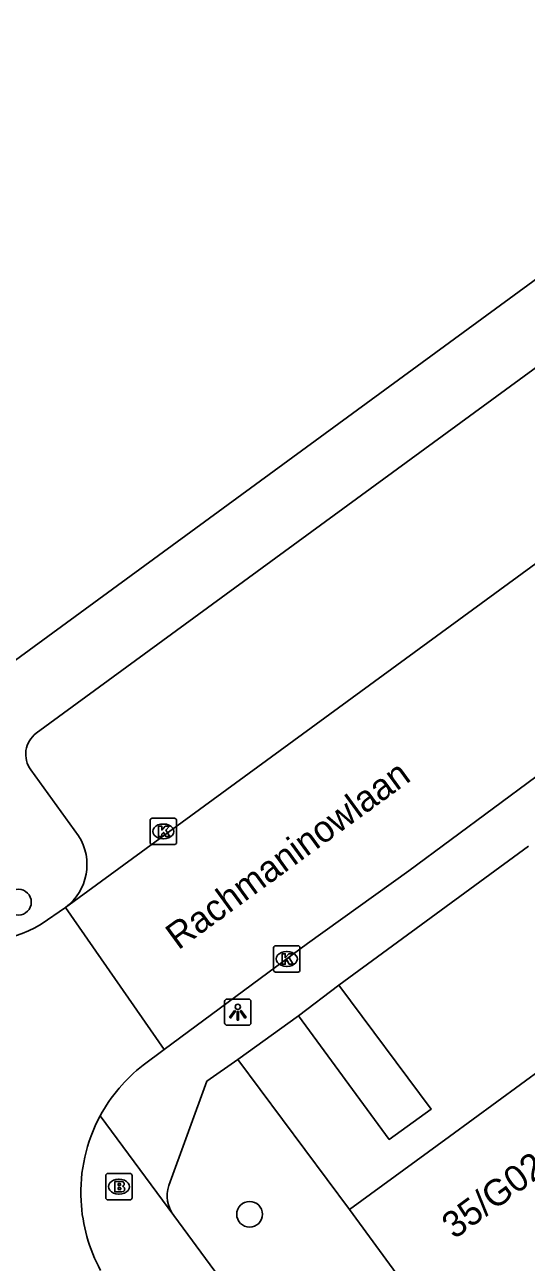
# Model space of a CAD drawing. Extents: x 159040 to 160094, y 381214 to 382518.
# Drawn here: x 159672.36 to 159691.41, y 382222.11 to 382269.09 of the extents above; entities that cross this region are included whole.
import ezdxf

# ---------------------------------------------------------------- set-up
doc = ezdxf.new("R2010")
doc.units = 0
for name, color, linetype in [('IMGEO_Boom', 7, 'Continuous'), ('IMGEO_Brandkraan', 7, 'Continuous'), ('IMGEO_Kolk', 7, 'Continuous'), ('IMGEO_Lichtpunt', 7, 'Continuous'), ('IMGEO_Openbare_ruimte_label', 7, 'Continuous'), ('IMGEO_Pand', 7, 'Continuous'), ('IMGEO_Pand_nummerreeks', 7, 'Continuous'), ('IMGEO_Rijbaan_lokaal_open', 7, 'Continuous'), ('IMGEO_Voetpad_open', 7, 'Continuous')]:
    doc.layers.add(name, color=color, linetype=linetype)

msp = doc.modelspace()

# ---------------------------------------------------------------- linework, layer by layer
at = {"layer": 'IMGEO_Boom'}
for centre in [(159672.125, 382235.782), (159680.903, 382223.934)]:
    msp.add_circle(centre, 0.489, dxfattribs=at)
at = {"layer": 'IMGEO_Brandkraan'}
for p, q in [((159675.442, 382224.557), (159675.442, 382225.409)), ((159675.517, 382225.483), (159676.369, 382225.483)), ((159675.93, 382225.263), (159675.955, 382225.263)), ((159676.443, 382225.409), (159676.443, 382224.557)), ((159676.369, 382224.483), (159675.517, 382224.483)), ((159675.953, 382224.703), (159675.928, 382224.703))]:
    msp.add_line(p, q, dxfattribs=at)
for points in [[(159675.442, 382224.557), (159675.442, 382225.409)], [(159675.517, 382225.483), (159676.369, 382225.483)], [(159676.443, 382225.409), (159676.443, 382224.557)], [(159675.79, 382225.183), (159675.79, 382224.783), (159676.003, 382224.783)], [(159676.021, 382225.183), (159675.79, 382225.183)], [(159675.969, 382225.102), (159675.915, 382225.102), (159675.915, 382225.026)], [(159675.915, 382225.026), (159675.968, 382225.026)], [(159675.977, 382224.95), (159675.915, 382224.95), (159675.915, 382224.869)], [(159675.915, 382224.869), (159675.977, 382224.869)], [(159676.369, 382224.483), (159675.517, 382224.483)]]:
    msp.add_lwpolyline(points, dxfattribs=at)
for centre, radius, start, end in [((159675.519, 382225.407), 0.0765, 91.552, 178.448), ((159675.519, 382225.407), 0.0765, 91.552, 178.448), ((159676.367, 382225.407), 0.0765, 1.552, 88.448), ((159676.367, 382225.407), 0.0765, 1.552, 88.448), ((159675.97, 382225.064), 0.0379, 267.8285, 90.9355), ((159675.978, 382224.909), 0.0404, 269.8759, 90.5077), ((159676.009, 382225.034), 0.251, 268.6676, 293.5347), ((159676.025, 382225.038), 0.145, 59.4692, 91.5367), ((159676.05, 382225.085), 0.0922, 285.5137, 58.1501), ((159676.055, 382224.893), 0.105, 301.3115, 78.989), ((159675.519, 382224.559), 0.0765, 181.552, 268.448), ((159675.519, 382224.559), 0.0765, 181.552, 268.448), ((159676.367, 382224.559), 0.0765, 271.552, 358.448), ((159676.367, 382224.559), 0.0765, 271.552, 358.448)]:
    msp.add_arc(centre, radius, start, end, dxfattribs=at)
for centre, major_axis, ratio, start_param, end_param in [((159675.929, 382224.983), (-0.387, 0.002), 0.722429, 4.712389, 7.853982), ((159675.954, 382224.983), (-0.39, 0.002), 0.717154, 1.570796, 4.712389)]:
    msp.add_ellipse(centre, major_axis=major_axis, ratio=ratio, start_param=start_param, end_param=end_param, dxfattribs=at)
at = {"layer": 'IMGEO_Kolk'}
for p, q in [((159677.126, 382238.043), (159677.126, 382238.895)), ((159677.201, 382238.969), (159678.053, 382238.969)), ((159678.127, 382238.895), (159678.127, 382238.043)), ((159677.614, 382238.749), (159677.639, 382238.749)), ((159678.053, 382237.969), (159677.201, 382237.969)), ((159677.637, 382238.189), (159677.612, 382238.189)), ((159681.814, 382233.2), (159681.814, 382234.052)), ((159681.889, 382234.126), (159682.741, 382234.126)), ((159682.302, 382233.906), (159682.327, 382233.906)), ((159682.815, 382234.052), (159682.815, 382233.2)), ((159682.325, 382233.346), (159682.3, 382233.346)), ((159682.741, 382233.126), (159681.889, 382233.126))]:
    msp.add_line(p, q, dxfattribs=at)
for points in [[(159677.126, 382238.043), (159677.126, 382238.895)], [(159677.201, 382238.969), (159678.053, 382238.969)], [(159678.127, 382238.895), (159678.127, 382238.043)], [(159677.447, 382238.669), (159677.57, 382238.669), (159677.57, 382238.518), (159677.7, 382238.669), (159677.864, 382238.669), (159677.718, 382238.518), (159677.871, 382238.269), (159677.719, 382238.269), (159677.634, 382238.433), (159677.57, 382238.366), (159677.57, 382238.269), (159677.447, 382238.269), (159677.447, 382238.669)], [(159678.053, 382237.969), (159677.201, 382237.969)], [(159681.814, 382233.2), (159681.814, 382234.052)], [(159681.889, 382234.126), (159682.741, 382234.126)], [(159682.135, 382233.826), (159682.258, 382233.826), (159682.258, 382233.675), (159682.388, 382233.826), (159682.552, 382233.826), (159682.406, 382233.675), (159682.559, 382233.426), (159682.407, 382233.426), (159682.322, 382233.59), (159682.258, 382233.523), (159682.258, 382233.426), (159682.135, 382233.426), (159682.135, 382233.826)], [(159682.815, 382234.052), (159682.815, 382233.2)], [(159682.741, 382233.126), (159681.889, 382233.126)]]:
    msp.add_lwpolyline(points, dxfattribs=at)
for centre, start, end in [((159677.203, 382238.893), 91.552, 178.448), ((159677.203, 382238.893), 91.552, 178.448), ((159678.051, 382238.893), 1.552, 88.448), ((159678.051, 382238.893), 1.552, 88.448), ((159677.203, 382238.045), 181.552, 268.448), ((159677.203, 382238.045), 181.552, 268.448), ((159678.051, 382238.045), 271.552, 358.448), ((159678.051, 382238.045), 271.552, 358.448), ((159681.891, 382234.05), 91.552, 178.448), ((159681.891, 382234.05), 91.552, 178.448), ((159682.739, 382234.05), 1.552, 88.448), ((159682.739, 382234.05), 1.552, 88.448), ((159681.891, 382233.202), 181.552, 268.448), ((159681.891, 382233.202), 181.552, 268.448), ((159682.739, 382233.202), 271.552, 358.448), ((159682.739, 382233.202), 271.552, 358.448)]:
    msp.add_arc(centre, 0.0765, start, end, dxfattribs=at)
for centre, major_axis, ratio, start_param, end_param in [((159677.613, 382238.469), (-0.387, 0.002), 0.722429, 4.712389, 7.853982), ((159677.638, 382238.469), (-0.39, 0.002), 0.717154, 1.570796, 4.712389), ((159682.301, 382233.626), (-0.387, 0.002), 0.722429, 4.712389, 7.853982), ((159682.326, 382233.626), (-0.39, 0.002), 0.717154, 1.570796, 4.712389)]:
    msp.add_ellipse(centre, major_axis=major_axis, ratio=ratio, start_param=start_param, end_param=end_param, dxfattribs=at)
at = {"layer": 'IMGEO_Lichtpunt'}
for p, q in [((159679.956, 382232.011), (159679.956, 382231.204)), ((159679.956, 382232.011), (159679.956, 382231.204)), ((159680.858, 382232.106), (159680.05, 382232.106)), ((159680.858, 382232.106), (159680.05, 382232.106)), ((159680.952, 382231.204), (159680.952, 382232.011)), ((159680.952, 382231.204), (159680.952, 382232.011)), ((159680.05, 382231.11), (159680.858, 382231.11)), ((159680.05, 382231.11), (159680.858, 382231.11))]:
    msp.add_line(p, q, dxfattribs=at)
for points in [[(159680.33, 382231.675), (159680.369, 382231.647), (159680.181, 382231.385), (159680.143, 382231.412), (159680.33, 382231.675)], [(159680.432, 382231.627), (159680.479, 382231.627), (159680.479, 382231.305), (159680.432, 382231.305), (159680.432, 382231.627)], [(159680.542, 382231.647), (159680.58, 382231.674), (159680.767, 382231.412), (159680.728, 382231.384), (159680.542, 382231.647)]]:
    msp.add_lwpolyline(points, dxfattribs=at)
msp.add_circle((159680.455, 382231.809), 0.0994, dxfattribs=at)
for centre, start, end in [((159680.05, 382232.011), 90, 180), ((159680.05, 382232.011), 90, 180), ((159680.858, 382232.011), 0, 90), ((159680.858, 382232.011), 0, 90), ((159680.05, 382231.204), 180, 270), ((159680.05, 382231.204), 180, 270), ((159680.858, 382231.204), 270, 0), ((159680.858, 382231.204), 270, 360)]:
    msp.add_arc(centre, 0.0946, start, end, dxfattribs=at)
at = {"layer": 'IMGEO_Pand'}
for points in [[(159684.696, 382224.118), (159688.489, 382226.891), (159692.088, 382229.521), (159697.123, 382233.201), (159699.679, 382235.07)], [(159684.696, 382224.118), (159686.973, 382221.002), (159691.246, 382215.157)]]:
    msp.add_lwpolyline(points, dxfattribs=at)
at = {"layer": 'IMGEO_Rijbaan_lokaal_open'}
for points in [[(159673.907, 382235.577), (159712.646, 382263.896)], [(159717.325, 382259.142), (159716.599, 382258.613), (159712.967, 382256.016), (159705.319, 382250.416), (159701.477, 382247.654), (159696.655, 382244.079), (159691.775, 382240.538), (159686.944, 382236.978), (159683.106, 382234.21), (159677.657, 382230.189)], [(159673.907, 382235.577), (159672.992, 382234.944)], [(159677.657, 382230.189), (159673.907, 382235.577)], [(159677.657, 382230.189), (159676.856, 382229.597)]]:
    msp.add_lwpolyline(points, dxfattribs=at)
for centre, radius, start, end in [((159670.159, 382239.87), 5.683, 215.85, 299.9058), ((159680.64, 382224.753), 6.146, 127.9954, 151.6601), ((159680.64, 382224.755), 6.146, 151.677, 182.882), ((159680.793, 382224.783), 6.3, 183.0617, 208.2034)]:
    msp.add_arc(centre, radius, start, end, dxfattribs=at)
at = {"layer": 'IMGEO_Voetpad_open'}
for points in [[(159704.967, 382269.09), (159667.096, 382241.376)], [(159672.801, 382242.195), (159706.741, 382267.024)], [(159674.404, 382238.302), (159672.599, 382240.806)], [(159684.287, 382232.633), (159691.489, 382237.909)], [(159682.754, 382231.471), (159684.287, 382232.633)], [(159684.287, 382232.633), (159687.792, 382227.922), (159686.203, 382226.775), (159682.754, 382231.471)], [(159680.452, 382229.806), (159682.754, 382231.471)], [(159677.833, 382225.025), (159679.282, 382228.985), (159680.452, 382229.806)], [(159680.452, 382229.806), (159684.696, 382224.118)], [(159675.23, 382227.671), (159678.02, 382223.887)], [(159686.835, 382211.929), (159678.02, 382223.887)]]:
    msp.add_lwpolyline(points, dxfattribs=at)
for centre, radius, start, end in [((159673.394, 382241.4), 0.992, 126.687, 216.7642), ((159672.701, 382237.205), 2.026, 306.5293, 32.7981), ((159679.054, 382224.641), 1.28, 162.5502, 216.1131)]:
    msp.add_arc(centre, radius, start, end, dxfattribs=at)

# ---------------------------------------------------------------- texts
at = {"layer": 'IMGEO_Openbare_ruimte_label'}
msp.add_text('Rachmaninowlaan', height=1, rotation=36.0906, dxfattribs=at).set_placement((159678.194, 382233.944))
at = {"layer": 'IMGEO_Pand_nummerreeks'}
msp.add_text('35/G02-47/G01', height=1, rotation=36.1648, dxfattribs=at).set_placement((159688.677, 382222.965))

doc.saveas('drawing.dxf')
